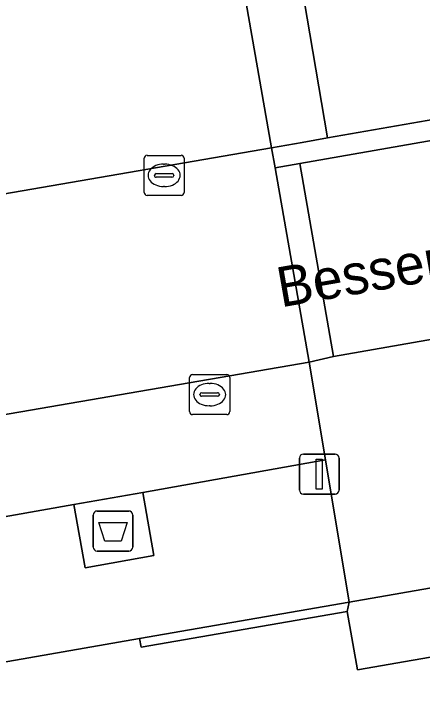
# Model space of a CAD drawing. Extents: x 162879 to 165540, y 384011 to 385181.
# Drawn here: x 164190.25 to 164200.45, y 384887.36 to 384904.81 of the extents above; entities that cross this region are included whole.
import ezdxf

# ---------------------------------------------------------------- set-up
doc = ezdxf.new("R2010")
doc.units = 0
for name, color, linetype in [('IMGEO_Afval_apart_plaats', 7, 'Continuous'), ('IMGEO_Groenvoorziening', 7, 'Continuous'), ('IMGEO_Haag', 7, 'Continuous'), ('IMGEO_Kolk', 7, 'Continuous'), ('IMGEO_Lichtmast', 7, 'Continuous'), ('IMGEO_Openbare_ruimte_label', 7, 'Continuous'), ('IMGEO_Pand', 7, 'Continuous'), ('IMGEO_Parkeervlak_open', 7, 'Continuous'), ('IMGEO_Rijbaan_lokaal_open', 7, 'Continuous'), ('IMGEO_Voetpad_gesloten', 7, 'Continuous'), ('IMGEO_Voetpad_open', 7, 'Continuous')]:
    doc.layers.add(name, color=color, linetype=linetype)

msp = doc.modelspace()

# ---------------------------------------------------------------- linework, layer by layer
at = {"layer": 'IMGEO_Afval_apart_plaats'}
for p, q in [((164192.334, 384892.386), (164193.124, 384892.386)), ((164193.124, 384892.386), (164192.334, 384892.386)), ((164192.234, 384891.486), (164192.234, 384892.286)), ((164192.234, 384892.286), (164192.234, 384891.486)), ((164193.224, 384892.286), (164193.224, 384891.486)), ((164193.224, 384891.486), (164193.224, 384892.286)), ((164193.124, 384891.386), (164192.334, 384891.386)), ((164192.334, 384891.386), (164193.124, 384891.386))]:
    msp.add_line(p, q, dxfattribs=at)
msp.add_lwpolyline([(164192.377, 384892.1), (164193.081, 384892.1), (164192.932, 384891.63), (164192.526, 384891.63), (164192.377, 384892.1)], dxfattribs=at)
for centre, start, end in [((164192.334, 384892.286), 90, 180), ((164192.334, 384892.286), 90, 180), ((164193.124, 384892.286), 0, 90), ((164193.124, 384892.286), 360, 90), ((164192.334, 384891.486), 180, 270), ((164192.334, 384891.486), 180, 270), ((164193.124, 384891.486), 270, 0), ((164193.124, 384891.486), 270, 0)]:
    msp.add_arc(centre, 0.1, start, end, dxfattribs=at)
at = {"layer": 'IMGEO_Groenvoorziening'}
msp.add_lwpolyline([(164236.654, 384915.56), (164214.833, 384911.826), (164196.269, 384908.649), (164181.135, 384906.059), (164183.479, 384893.645), (164184.66, 384893.87), (164183.738, 384899.234), (164182.764, 384904.895), (164195.708, 384907.085), (164196.695, 384901.462), (164197.456, 384901.6), (164198.087, 384901.714), (164197.144, 384907.31), (164214.371, 384910.293), (164215.351, 384904.729), (164216.019, 384904.845)], dxfattribs=at)
at = {"layer": 'IMGEO_Haag'}
msp.add_lwpolyline([(164236.654, 384915.56), (164214.833, 384911.826), (164196.269, 384908.649), (164181.135, 384906.059), (164183.479, 384893.645), (164184.66, 384893.87), (164183.738, 384899.234), (164182.764, 384904.895), (164195.708, 384907.085), (164196.695, 384901.462), (164197.456, 384901.6), (164198.087, 384901.714), (164197.144, 384907.31), (164214.371, 384910.293), (164215.351, 384904.729), (164216.019, 384904.845)], dxfattribs=at)
at = {"layer": 'IMGEO_Kolk'}
for p, q in [((164193.507, 384900.35), (164193.507, 384901.202)), ((164193.582, 384901.276), (164194.434, 384901.276)), ((164194.508, 384901.202), (164194.508, 384900.35)), ((164193.995, 384901.056), (164194.02, 384901.056)), ((164193.766, 384900.77), (164193.766, 384900.782)), ((164194.204, 384900.733), (164193.806, 384900.733)), ((164193.809, 384900.819), (164194.207, 384900.819)), ((164194.25, 384900.782), (164194.25, 384900.77)), ((164194.018, 384900.496), (164193.993, 384900.496)), ((164194.434, 384900.276), (164193.582, 384900.276)), ((164194.72, 384895.796), (164195.572, 384895.796)), ((164194.645, 384894.87), (164194.645, 384895.722)), ((164195.646, 384895.722), (164195.646, 384894.87)), ((164195.133, 384895.576), (164195.158, 384895.576)), ((164194.904, 384895.29), (164194.904, 384895.302)), ((164194.947, 384895.339), (164195.345, 384895.339)), ((164195.388, 384895.302), (164195.388, 384895.29)), ((164195.342, 384895.253), (164194.944, 384895.253)), ((164195.156, 384895.016), (164195.131, 384895.016)), ((164195.572, 384894.796), (164194.72, 384894.796))]:
    msp.add_line(p, q, dxfattribs=at)
for points in [[(164193.507, 384900.35), (164193.507, 384901.202)], [(164193.582, 384901.276), (164194.434, 384901.276)], [(164194.508, 384901.202), (164194.508, 384900.35)], [(164194.434, 384900.276), (164193.582, 384900.276)], [(164194.72, 384895.796), (164195.572, 384895.796)], [(164194.645, 384894.87), (164194.645, 384895.722)], [(164195.646, 384895.722), (164195.646, 384894.87)], [(164195.572, 384894.796), (164194.72, 384894.796)]]:
    msp.add_lwpolyline(points, dxfattribs=at)
for centre, radius, start, end in [((164193.584, 384901.2), 0.0765, 91.552, 178.448), ((164193.584, 384901.2), 0.0765, 91.552, 178.448), ((164194.432, 384901.2), 0.0765, 1.552, 88.448), ((164194.432, 384901.2), 0.0765, 1.552, 88.448), ((164193.806, 384900.779), 0.0403, 85.8775, 175.7526), ((164193.803, 384900.769), 0.0366, 178.938, 274.7102), ((164194.207, 384900.776), 0.043, 264.8664, 352.4533), ((164194.211, 384900.781), 0.0386, 1.7309, 96.639), ((164193.584, 384900.352), 0.0765, 181.552, 268.448), ((164193.584, 384900.352), 0.0765, 181.552, 268.448), ((164194.432, 384900.352), 0.0765, 271.552, 358.448), ((164194.432, 384900.352), 0.0765, 271.552, 358.448), ((164194.722, 384895.72), 0.0765, 91.552, 178.448), ((164194.722, 384895.72), 0.0765, 91.552, 178.448), ((164195.57, 384895.72), 0.0765, 1.552, 88.448), ((164195.57, 384895.72), 0.0765, 1.552, 88.448), ((164194.944, 384895.299), 0.0403, 85.8775, 175.7526), ((164194.941, 384895.289), 0.0366, 178.938, 274.7102), ((164195.345, 384895.296), 0.043, 264.8664, 352.4533), ((164195.349, 384895.301), 0.0386, 1.7309, 96.639), ((164194.722, 384894.872), 0.0765, 181.552, 268.448), ((164194.722, 384894.872), 0.0765, 181.552, 268.448), ((164195.57, 384894.872), 0.0765, 271.552, 358.448), ((164195.57, 384894.872), 0.0765, 271.552, 358.448)]:
    msp.add_arc(centre, radius, start, end, dxfattribs=at)
for centre, major_axis, ratio, start_param, end_param in [((164193.994, 384900.776), (-0.387, 0.002), 0.722429, 4.712389, 7.853982), ((164194.019, 384900.776), (-0.39, 0.002), 0.717154, 1.570796, 4.712389), ((164195.132, 384895.296), (-0.387, 0.002), 0.722429, 4.712389, 7.853982), ((164195.157, 384895.296), (-0.39, 0.002), 0.717154, 1.570796, 4.712389)]:
    msp.add_ellipse(centre, major_axis=major_axis, ratio=ratio, start_param=start_param, end_param=end_param, dxfattribs=at)
at = {"layer": 'IMGEO_Lichtmast'}
for p, q in [((164197.39, 384892.909), (164197.39, 384893.709)), ((164197.39, 384893.709), (164197.39, 384892.909)), ((164197.49, 384893.809), (164198.28, 384893.809)), ((164198.28, 384893.809), (164197.49, 384893.809)), ((164198.38, 384893.709), (164198.38, 384892.909)), ((164198.38, 384892.909), (164198.38, 384893.709)), ((164198.28, 384892.809), (164197.49, 384892.809)), ((164197.49, 384892.809), (164198.28, 384892.809))]:
    msp.add_line(p, q, dxfattribs=at)
msp.add_lwpolyline([(164197.81, 384893.684), (164197.96, 384893.684), (164197.96, 384892.934), (164197.81, 384892.934), (164197.81, 384893.684)], dxfattribs=at)
for centre, start, end in [((164197.49, 384893.709), 90, 180), ((164197.49, 384893.709), 90, 180), ((164198.28, 384893.709), 0, 90), ((164198.28, 384893.709), 360, 90), ((164197.49, 384892.909), 180, 270), ((164197.49, 384892.909), 180, 270), ((164198.28, 384892.909), 270, 0), ((164198.28, 384892.909), 270, 0)]:
    msp.add_arc(centre, 0.1, start, end, dxfattribs=at)
at = {"layer": 'IMGEO_Pand'}
msp.add_lwpolyline([(164184.409, 384887.633), (164186.628, 384874.924), (164261.379, 384887.914), (164259.452, 384898.948), (164259.157, 384898.897), (164203.011, 384889.141), (164198.84, 384888.416), (164198.586, 384889.874), (164193.433, 384888.979), (164193.395, 384889.195), (164184.562, 384887.66)], close=True, dxfattribs=at)
at = {"layer": 'IMGEO_Parkeervlak_open'}
for points in [[(164198.087, 384901.714), (164210.357, 384903.848), (164215.351, 384904.729), (164214.371, 384910.293), (164197.144, 384907.31)], [(164195.708, 384907.085), (164182.764, 384904.895), (164183.738, 384899.234), (164196.695, 384901.462)]]:
    msp.add_lwpolyline(points, close=True, dxfattribs=at)
at = {"layer": 'IMGEO_Rijbaan_lokaal_open'}
for points in [[(164216.019, 384904.845), (164215.351, 384904.729), (164210.357, 384903.848), (164198.087, 384901.714), (164197.456, 384901.6), (164196.695, 384901.462), (164196.781, 384900.966), (164197.397, 384901.074), (164255.884, 384911.313), (164255.77, 384911.792), (164255.171, 384911.708), (164238.541, 384908.793), (164237.892, 384908.679), (164237.094, 384908.539), (164234.484, 384908.065), (164216.817, 384904.984)], [(164197.397, 384901.074), (164198.24, 384896.251), (164201.577, 384896.831), (164211.305, 384898.43), (164216.12, 384899.327), (164217.492, 384899.542), (164235.376, 384902.65), (164243.073, 384904.005), (164244.234, 384904.21), (164253.042, 384905.765), (164255.785, 384906.247), (164257.445, 384906.554), (164256.52, 384911.42), (164255.884, 384911.313)], [(164196.781, 384900.966), (164196.695, 384901.462), (164183.738, 384899.234), (164184.66, 384893.87), (164197.63, 384896.108)], [(164196.781, 384900.966), (164197.63, 384896.108), (164198.24, 384896.251), (164197.397, 384901.074)]]:
    msp.add_lwpolyline(points, close=True, dxfattribs=at)
at = {"layer": 'IMGEO_Voetpad_gesloten'}
msp.add_lwpolyline([(164193.475, 384892.852), (164191.752, 384892.545), (164192.033, 384890.969), (164193.752, 384891.276)], close=True, dxfattribs=at)
at = {"layer": 'IMGEO_Voetpad_open'}
msp.add_lwpolyline([(164259.194, 384906.847), (164258.082, 384906.664), (164257.445, 384906.554), (164255.785, 384906.247), (164253.042, 384905.765), (164253.128, 384905.273), (164244.32, 384903.718), (164244.234, 384904.21), (164243.073, 384904.005), (164243.158, 384903.513), (164217.577, 384899.05), (164217.492, 384899.542), (164216.12, 384899.327), (164216.204, 384898.835), (164201.661, 384896.339), (164201.577, 384896.831), (164198.24, 384896.251), (164197.63, 384896.108), (164198.037, 384893.668), (164198.631, 384890.105), (164202.698, 384890.812), (164202.054, 384894.254), (164258.278, 384904.101)], dxfattribs=at)
for points in [[(164197.63, 384896.108), (164184.66, 384893.87), (164183.479, 384893.645), (164183.901, 384891.162), (164186.677, 384891.654), (164188.4, 384891.96), (164191.752, 384892.545), (164193.475, 384892.852), (164198.037, 384893.668)], [(164198.037, 384893.668), (164193.475, 384892.852), (164193.752, 384891.276), (164192.033, 384890.969), (164191.752, 384892.545), (164188.4, 384891.96), (164188.684, 384890.371), (164186.961, 384890.063), (164186.677, 384891.654), (164183.901, 384891.162), (164184.562, 384887.66), (164193.395, 384889.195), (164198.631, 384890.105)], [(164198.631, 384890.105), (164198.586, 384889.874), (164198.84, 384888.416), (164203.011, 384889.141), (164202.698, 384890.812)], [(164193.395, 384889.195), (164193.433, 384888.979), (164198.586, 384889.874), (164198.631, 384890.105)]]:
    msp.add_lwpolyline(points, close=True, dxfattribs=at)

# ---------------------------------------------------------------- texts
at = {"layer": 'IMGEO_Openbare_ruimte_label'}
msp.add_text('Bessenvlinderstraat', height=1, rotation=9.9615, dxfattribs=at).set_placement((164196.924, 384897.473))

doc.saveas('drawing.dxf')
